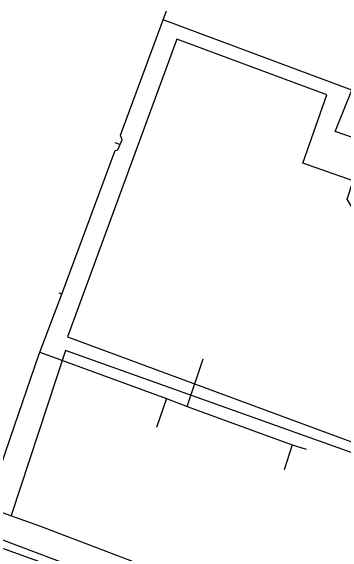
# Model space of a CAD drawing. Extents: x 3704301 to 3742427, y 506229 to 532009.
# Drawn here: x 3711233.2 to 3711499.9, y 524549.9 to 524985.3 of the extents above; entities that cross this region are included whole.
import ezdxf

# ---------------------------------------------------------------- set-up
doc = ezdxf.new("R2010")
doc.units = 0
doc.layers.add('V-ROAD-CNTR', color=7, linetype='Continuous')
doc.layers.add('V-UTIL-LINE', color=7, linetype='Continuous')

msp = doc.modelspace()

# ---------------------------------------------------------------- linework, layer by layer
at = {"layer": 'V-ROAD-CNTR'}
msp.add_lwpolyline([(3711300.82, 524526.88), (3711153.82, 524579.9), (3711015.71, 524633.43), (3710847.89, 524696.79)], dxfattribs=at)
at = {"layer": 'V-UTIL-LINE'}
for p, q in [((3711320.81, 524877.97), (3711316.97, 524879.26)), ((3711274.09, 524757.73), (3711271.92, 524758.56)), ((3711458.97, 524636.79), (3711470.23, 524633.32))]:
    msp.add_line(p, q, dxfattribs=at)
for points in [[(3711214.99, 524586.63), (3711219.79, 524597.82), (3711218.42, 524600.92), (3711232.87, 524642.64), (3711255.78, 524709.21), (3711274.09, 524757.73), (3711316.86, 524873.2), (3711318.99, 524873.79), (3711322.46, 524881.75), (3711321.29, 524885.43), (3711358.06, 524985.28)], [(3711564.24, 524890.18), (3711562.56, 524884.77), (3711539.27, 524892.08), (3711531.56, 524875.2), (3711493.52, 524888.48), (3711506.82, 524921.67), (3711355.38, 524977.98)], [(3711507.82, 524826.1), (3711503.15, 524834.02), (3711507.96, 524848.77), (3711467.41, 524863.02), (3711486.86, 524917.75), (3711366.34, 524962.44), (3711278.68, 524723.54), (3711557.96, 524620.28), (3711542.17, 524573.12), (3711535.18, 524575.23)], [(3710845.95, 524720.31), (3710969.73, 524677.31), (3711105.2, 524625.57), (3711256.3, 524571.98), (3711422.57, 524508.49)], [(3711535.18, 524575.23), (3711548.27, 524615.79), (3711277.16, 524712.68), (3711233.59, 524580.04)], [(3711256.54, 524711.21), (3711358.25, 524673.97), (3711350.13, 524650.85)], [(3711358.25, 524673.97), (3711374.75, 524667.61), (3711387.5, 524705.83)], [(3711324.57, 524523.4), (3711199.04, 524570.9), (3711063.57, 524620.74), (3710939.46, 524667.3), (3710837.63, 524701.6)], [(3711374.75, 524667.61), (3711458.97, 524636.79), (3711452.5, 524616.94)]]:
    msp.add_lwpolyline(points, dxfattribs=at)

doc.saveas('drawing.dxf')
